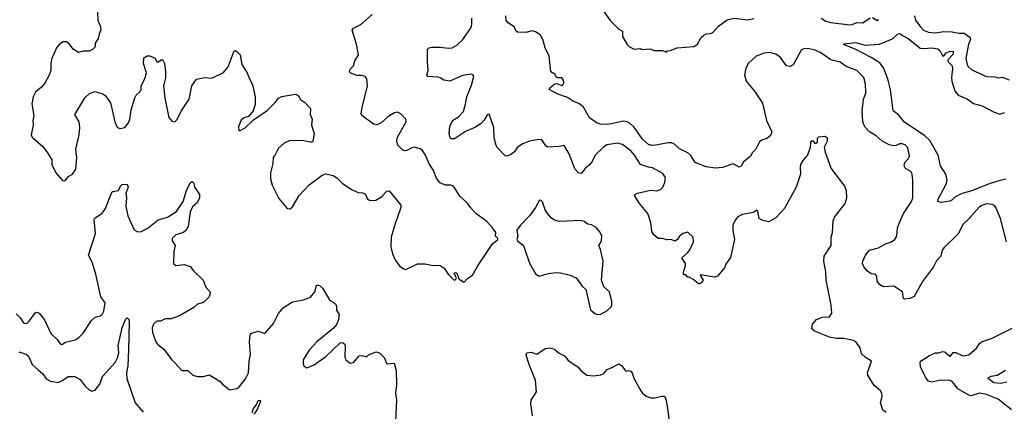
# Model space of a CAD drawing. Extents: x 2133489 to 2292442, y 756223 to 916462.
# Tile 309 of 463: x 2201812 to 2210083, y 900583 to 903872. Entities that reach past the tile are written whole.
import ezdxf

# ---------------------------------------------------------------- set-up
doc = ezdxf.new("R2010")
doc.units = 0

msp = doc.modelspace()

# ---------------------------------------------------------------- linework, layer by layer
at = {"layer": '0CON20XD'}
for points in [[(2206698.3, 903968.3), (2206771.2, 903865), (2206845, 903792.5), (2206876.7, 903775), (2206875, 903730), (2206915, 903662.5), (2206935, 903642.5), (2206973.6, 903623.6), (2207025, 903630), (2207045, 903622.5), (2207105, 903626.7), (2207143.6, 903613.6), (2207211.7, 903611.7), (2207245, 903600), (2207255, 903610), (2207277, 903613), (2207333.9, 903636.1), (2207475, 903646.2), (2207505, 903666.7), (2207537.7, 903722.3), (2207558, 903742), (2207577.7, 903752.3), (2207615, 903755.7), (2207634, 903765), (2207683.1, 903816.9), (2207755, 903870), (2207815, 903884.1), (2207925, 903870.4), (2207978.3, 903881.7)], [(2202464.4, 903935), (2202468.5, 903865), (2202490.8, 903815), (2202493.6, 903786.4), (2202478.8, 903751.2), (2202472, 903715), (2202446.7, 903675), (2202446.1, 903643.9), (2202425, 903622.5), (2202395, 903607.5), (2202345, 903607.5), (2202305, 903597.5), (2202260, 903625), (2202230, 903665), (2202205, 903685.6), (2202177.5, 903685), (2202146.7, 903665), (2202120.8, 903635), (2202083.3, 903545), (2202073.6, 903506.4), (2202074.5, 903445), (2202059.1, 903405), (2202022, 903338), (2201994.4, 903305), (2201945, 903262), (2201925.6, 903224.4), (2201914.4, 903165.6), (2201932.1, 903067.9), (2201922.9, 903025), (2201925.7, 902985), (2201907.5, 902905), (2201917.5, 902885), (2202005, 902806.7), (2202044.3, 902754.3), (2202081.2, 902695), (2202081.2, 902655), (2202116.4, 902586.4), (2202175, 902517.5), (2202195, 902522.5), (2202225, 902558.8), (2202256.2, 902575), (2202283.1, 902615), (2202291.5, 902715), (2202284.3, 902785), (2202312.5, 902905), (2202317.5, 902965), (2202312, 903015), (2202276.2, 903075), (2202361.2, 903218.8), (2202397.7, 903252.3), (2202445, 903270), (2202515, 903247.5), (2202532.7, 903232.7), (2202575, 903172.5), (2202615, 903002.5), (2202635, 902967.5), (2202655, 902956.7), (2202695, 902966.2), (2202725.8, 903005), (2202736.4, 903033.6), (2202748.1, 903115), (2202779.2, 903215), (2202791.2, 903238.8), (2202820, 903265), (2202831.2, 903285), (2202833.3, 903315), (2202863.9, 903376.1), (2202877.5, 903425), (2202853.3, 903505), (2202855, 903550), (2202883, 903567), (2202905, 903567.5), (2202949.3, 903549.3), (2202965, 903517.5), (2202975, 903517.5), (2203005, 903536.7), (2203015, 903532.5), (2203028.8, 903505), (2203037.5, 903435), (2203036.1, 903383.9), (2203020, 903315), (2203032.3, 903212.3), (2203065, 903050), (2203089.3, 903019.3), (2203115, 903013.3), (2203135, 903032.5), (2203167.7, 903102.3), (2203235.9, 903204.1), (2203259.2, 903315), (2203298.3, 903371.7), (2203365.9, 903385.9), (2203425, 903380), (2203523, 903427), (2203563.8, 903475), (2203615, 903610), (2203625, 903612.5), (2203636.7, 903605)], [(2203636.7, 903605), (2203665, 903577.5), (2203678.8, 903495), (2203723.3, 903425), (2203736.7, 903385), (2203767.7, 903327.7), (2203791.2, 903225), (2203790.7, 903159.3), (2203773.6, 903106.4), (2203735, 903057.5), (2203695, 903048), (2203672.1, 903027.9), (2203651.2, 902975), (2203651.7, 902941.7), (2203665, 902940), (2203705, 902964.2), (2203775, 903030), (2203890.5, 903109.5), (2203956.7, 903175), (2203985, 903212.5), (2204015, 903226.7), (2204125, 903246.2), (2204141.7, 903241.7), (2204155, 903232.5), (2204171.7, 903201.7), (2204205, 903180), (2204253.8, 903125), (2204251.2, 903075), (2204270, 903035), (2204264, 902985), (2204286.7, 902915), (2204275, 902852.5), (2204266.2, 902843.8), (2204255, 902843.3), (2204185, 902856.2), (2204075, 902853.3), (2204035, 902833.8), (2203985, 902792.5), (2203955, 902730), (2203940, 902715), (2203938, 902665), (2203918, 902585), (2203918, 902535), (2203932.1, 902482.1), (2203990.3, 902370.3), (2204060, 902285), (2204085, 902283.3), (2204105, 902300), (2204160.8, 902395), (2204244, 902485), (2204352.5, 902565), (2204385, 902577.5), (2204445, 902563.3), (2204475, 902543.3), (2204522.5, 902495), (2204604.1, 902444.1), (2204655, 902420), (2204695, 902416.7), (2204716.1, 902406.1), (2204732.5, 902365), (2204755, 902353.3), (2204805, 902356.7), (2204852.5, 902385), (2204895, 902432.5), (2204915, 902433.3), (2205013.1, 902315), (2205014.2, 902295.8), (2204986, 902214), (2204965, 902160), (2204933.9, 902046.1), (2204930, 901965), (2204943.8, 901905), (2204968.3, 901848.3), (2205003.6, 901803.6), (2205035, 901780), (2205055, 901773.3), (2205155, 901820), (2205215, 901822.5), (2205285, 901808), (2205325, 901811.2), (2205345, 901806.2), (2205378.8, 901785), (2205410, 901735), (2205465, 901682.5), (2205477, 901693), (2205480, 901705), (2205463.3, 901735), (2205464.1, 901745.9), (2205475, 901748.8), (2205485, 901742.5), (2205503.6, 901693.6), (2205545, 901667.5), (2205575, 901697.5), (2205616.7, 901725), (2205660, 901805), (2205785, 901990), (2205827.5, 902025), (2205827.5, 902035), (2205810, 902055), (2205812.5, 902085), (2205783.3, 902125), (2205735, 902176.7), (2205645, 902243.3), (2205600, 902295), (2205575, 902332), (2205508.9, 902388.9), (2205455, 902473.3), (2205435, 902481.2), (2205385, 902482), (2205345, 902502.5), (2205325, 902524.2), (2205310.6, 902545), (2205288.6, 902605), (2205247.6, 902667.6), (2205220, 902735), (2205195, 902773.8), (2205175, 902786), (2205125, 902800), (2205105, 902795.8), (2205065, 902772), (2205045, 902770), (2205028.3, 902778.3), (2204989.3, 902819.3), (2204980, 902855), (2204986.7, 902885), (2205057.5, 903015), (2205055.8, 903035.8), (2205015, 903080), (2204985, 903093.8), (2204960.5, 903089.5), (2204905, 903056.7), (2204847.5, 903005), (2204815, 902987.5), (2204785, 902993.3), (2204687.5, 903067.5), (2204680.8, 903085), (2204689.2, 903135), (2204732.5, 903315), (2204727.5, 903375), (2204713.3, 903393.3), (2204683, 903403), (2204645, 903403.3), (2204595, 903423.3), (2204582.5, 903435), (2204587.5, 903455), (2204615.9, 903484.1), (2204628.1, 903525), (2204657.7, 903577.7), (2204641.2, 903665), (2204604.2, 903785), (2204615, 903800), (2204677.3, 903832.7), (2204772.5, 903915)], [(2209091.9, 900571.9), (2209063.3, 900593.3), (2209043.6, 900655), (2209056.8, 900706.8), (2209055.4, 900735.4), (2209041.9, 900755), (2208990.4, 900800.4), (2208935.5, 900885), (2208934.5, 900905), (2208967.5, 901005), (2208915, 901036.7), (2208883.8, 901065), (2208871.2, 901115), (2208835, 901166.7), (2208815, 901178.8), (2208735, 901194), (2208674.2, 901194.2), (2208615, 901206.2), (2208490, 901255), (2208467.5, 901275), (2208473.3, 901315), (2208505, 901353.3), (2208555, 901373.8), (2208615, 901377.5), (2208633, 901407), (2208628.8, 901475), (2208586, 901685), (2208584, 901755), (2208565.8, 901845), (2208569.4, 901885), (2208628.9, 901975), (2208629.2, 902045), (2208640, 902085), (2208646.4, 902183.6), (2208656.1, 902213.9), (2208745, 902327.5), (2208761.2, 902375), (2208756.2, 902435), (2208743.8, 902475), (2208630, 902625), (2208580, 902755), (2208572.5, 902805), (2208597.1, 902855), (2208596.8, 902876.8), (2208575, 902890), (2208523.6, 902886.4), (2208512.5, 902875), (2208512.5, 902845), (2208505, 902832.5), (2208495, 902832.5), (2208481.7, 902851.7), (2208465, 902852.5), (2208456.4, 902843.6), (2208451.2, 902798.8), (2208428.8, 902735), (2208391.1, 902688.9), (2208372, 902655), (2208367.1, 902635), (2208371.2, 902575), (2208336, 902465), (2208236.7, 902285), (2208165, 902206.7), (2208105, 902173.8), (2208054.2, 902184.2), (2208023, 902203), (2208012.5, 902265), (2208005, 902272.5), (2207975, 902252), (2207883.2, 902236.8), (2207843.8, 902215), (2207822.6, 902187.4), (2207802.5, 902145), (2207802, 902105), (2207816.2, 902025), (2207784, 901875), (2207745, 901817.5), (2207733.6, 901786.4), (2207673.6, 901716.4), (2207645, 901710), (2207530, 901730), (2207527.5, 901725), (2207552.5, 901685), (2207542.5, 901665), (2207525, 901652.5), (2207515, 901653.3), (2207475, 901687.5), (2207435, 901710), (2207425, 901710), (2207408.3, 901728.3), (2207395, 901730), (2207388.3, 901738.3), (2207387.5, 901755), (2207406.2, 901805), (2207406.4, 901823.6), (2207376.7, 901865), (2207377.5, 901875), (2207425, 901917.5), (2207443.3, 901945), (2207472.5, 902005), (2207470, 902045), (2207425, 902087.5), (2207383, 902077), (2207355, 902052.5), (2207337.5, 902025), (2207315, 902012.5), (2207286, 902026), (2207245, 902021.9), (2207215, 902034.3), (2207175, 902034.2), (2207138.8, 902065), (2207121.7, 902091.7), (2207112.5, 902165), (2207088, 902245), (2207017.7, 902327.7), (2206976.7, 902395), (2206982.5, 902405), (2207002.5, 902415), (2207109.7, 902440.3), (2207165, 902434.3), (2207196, 902445), (2207214.2, 902465), (2207231.2, 902505), (2207236.2, 902545), (2207215, 902580), (2207128.7, 902628.7), (2207095, 902632.9), (2207026.4, 902656.4), (2206977.1, 902735), (2206945, 902771.2), (2206875, 902823.8), (2206835, 902835.8), (2206745, 902819.4), (2206717.6, 902802.4), (2206646.5, 902733.5), (2206620.2, 902679.8), (2206598.3, 902651.7), (2206560.3, 902619.7), (2206535, 902586.7), (2206525, 902581.2), (2206505, 902586.2), (2206475, 902620), (2206428.1, 902745), (2206385.8, 902815.8), (2206345, 902807.5), (2206245, 902802), (2206231.2, 902811.2), (2206205, 902853.3), (2206193.3, 902863.3), (2206175, 902866.2), (2206095, 902851.2), (2206039.7, 902830.3), (2205990.3, 902799.7), (2205967.9, 902762.1), (2205935, 902736.2), (2205905, 902726.7), (2205889.3, 902729.3), (2205825.7, 902795.7), (2205815.4, 902815.4), (2205798.6, 902878.6), (2205795.7, 902965.7), (2205755, 903077.5), (2205745, 903076.7), (2205735, 903066.7), (2205710, 903025), (2205685, 902998), (2205635, 902966.2), (2205557.3, 902932.7), (2205465, 902870), (2205435, 902870), (2205425, 902890), (2205420, 902915), (2205426.7, 902975), (2205447.5, 903025), (2205497.5, 903055), (2205539.5, 903100.5), (2205557.9, 903162.1), (2205567.5, 903225), (2205608.3, 903321.7), (2205626.4, 903396.4), (2205618.8, 903408.8), (2205605, 903413.3), (2205565, 903410), (2205525, 903400), (2205425, 903356), (2205374.2, 903364.2), (2205343.9, 903383.9), (2205325, 903388.8), (2205240, 903395), (2205233.3, 903405), (2205243.3, 903445), (2205236.7, 903515), (2205237, 903623), (2205250, 903635), (2205275, 903640), (2205345, 903640), (2205415, 903631.2), (2205445, 903636.2), (2205485, 903658), (2205535, 903704), (2205604.4, 903805), (2205611.1, 903835), (2205610.5, 903885)], [(2210102.7, 902005), (2210052.4, 902202.4), (2210012.9, 902295), (2210000.2, 902310.2), (2209980.6, 902320.6), (2209934.6, 902325.4), (2209895, 902312.5), (2209872.1, 902297.9), (2209788.9, 902201.1), (2209738.6, 902155), (2209695.4, 902074.6), (2209574.4, 901955.6), (2209562, 901935), (2209551.2, 901885), (2209515, 901846.7), (2209488.8, 901795), (2209396.8, 901673.2), (2209325, 901547.5), (2209290.7, 901529.3), (2209245, 901523.3), (2209235, 901530), (2209227.5, 901585), (2209155, 901632.5), (2209067, 901627), (2209035, 901646.7), (2209016.2, 901675), (2209013, 901713), (2209005, 901732.5), (2208965, 901737.5), (2208935, 901760), (2208904, 901795), (2208892, 901825), (2208893.8, 901845), (2208916.7, 901895), (2208950, 901935), (2209025, 901957.1), (2209085, 901990.6), (2209135, 902005.8), (2209164.5, 902025.5), (2209179.4, 902055), (2209186.7, 902125), (2209201.4, 902168.6), (2209235.5, 902244.5), (2209302.9, 902345), (2209315.7, 902375), (2209315.6, 902525), (2209308.6, 902575), (2209297.6, 902597.6), (2209252.7, 902622.7), (2209241.2, 902645), (2209246.4, 902673.6), (2209275, 902703.3), (2209285.8, 902725), (2209273.8, 902795), (2209250.3, 902820.3), (2209225, 902830), (2209201.7, 902828.3), (2209174.2, 902815.8), (2209155, 902812.5), (2209115, 902820.8), (2209054.5, 902854.5), (2209006.6, 902896.6), (2208949.7, 902929.7), (2208912, 902972), (2208894.6, 903015), (2208888.6, 903105), (2208899.4, 903205), (2208918.6, 903255), (2208917, 903333), (2208902.9, 903385), (2208844, 903445), (2208755, 903479.4), (2208705, 903515.6), (2208625, 903534.4), (2208543, 903593), (2208494.6, 903614.6), (2208445, 903627.9), (2208405, 903629.1), (2208375.4, 903614.6), (2208308.7, 903491.3), (2208285, 903477.5), (2208253.8, 903485), (2208202.8, 903552.8), (2208168.8, 903578.8), (2208115, 903595.5), (2208065, 903591.2), (2207998.6, 903565), (2207935, 903505.6), (2207912.3, 903465), (2207900.4, 903405), (2207915.6, 903355), (2207985, 903272), (2208052, 903172), (2208084.4, 903025), (2208126.2, 902935), (2208126.7, 902915), (2208116.7, 902895), (2208093.2, 902876.8), (2208045, 902859.4), (2208025.8, 902845), (2207996.4, 902783.6), (2207968, 902755), (2207952.5, 902725), (2207890, 902675), (2207875, 902643.3), (2207856.1, 902633.9), (2207805, 902662.5), (2207715, 902631.4), (2207655, 902623.5), (2207577.5, 902635), (2207485, 902671.2), (2207450.6, 902730.6), (2207423.3, 902753.3), (2207355, 902787.8), (2207312.5, 902825), (2207286.7, 902836.7), (2207262.6, 902837.4), (2207153.2, 902816.8), (2207125, 902816), (2207095, 902824.6), (2207045, 902867.3), (2206975, 902969.1), (2206940.7, 903000.7), (2206913.8, 903013.8), (2206885, 903020), (2206752.1, 902992.1), (2206687.5, 902995), (2206655, 903008.5), (2206598.8, 903048.8), (2206546.9, 903136.9), (2206516, 903165), (2206455, 903191.5), (2206415, 903218.6), (2206333.8, 903245), (2206258.8, 903285), (2206265, 903300), (2206307.3, 903332.7), (2206325, 903336.2), (2206365, 903320), (2206376, 903325), (2206384.2, 903345), (2206380.8, 903365), (2206365, 903383.3), (2206325, 903383.3), (2206307.5, 903415), (2206272.7, 903432.7), (2206267.3, 903487.3), (2206260, 903565), (2206226.7, 903635), (2206206.2, 903705), (2206183.8, 903745), (2206145, 903770.8), (2206115, 903778), (2206063.6, 903763.6), (2205995, 903766.7), (2205979.3, 903779.3), (2205969.5, 903809.5), (2205914.4, 903844.4), (2205898, 903865), (2205896.7, 903905)], [(2208545, 903885.6), (2208585, 903859.6), (2208625, 903849.1), (2208785, 903828.1), (2208805, 903830), (2208845, 903848), (2208895, 903846), (2208955, 903888.6)], [(2208975, 903890.6), (2209015, 903864.4), (2209027.5, 903872.5)], [(2209329.1, 903905), (2209338.1, 903868.1), (2209375, 903814.2), (2209403.9, 903783.9), (2209445, 903767.8), (2209505, 903760.8), (2209575, 903772), (2209645, 903770), (2209705, 903758.1), (2209745, 903757.3), (2209792.5, 903725), (2209798.9, 903705), (2209781.8, 903665), (2209759.1, 903545), (2209774.4, 903484.4), (2209809.3, 903449.3), (2209935, 903394), (2210005, 903390.8), (2210035, 903382.5), (2210065, 903388), (2210125, 903366)], [(2210095, 902532.5), (2210049.6, 902520.4), (2209965, 902496.9), (2209808.8, 902435), (2209720.3, 902409.7), (2209668.2, 902381.8), (2209642, 902355), (2209625, 902347.1), (2209552.6, 902337.4), (2209525.6, 902345), (2209526.4, 902365), (2209597.1, 902495), (2209602, 902525), (2209593.2, 902575), (2209548, 902645), (2209528.9, 902735), (2209457.9, 902857.9), (2209416.9, 902895), (2209245, 903010.6), (2209195, 903072.5), (2209150, 903105), (2209126.7, 903285), (2209104.4, 903375), (2209067.4, 903467.4), (2209038.7, 903508.7), (2208964.4, 903555), (2208835, 903622.5), (2208733.2, 903663.2), (2208735, 903670), (2208835, 903680), (2208915, 903657.2), (2209035, 903665.3), (2209145, 903710), (2209185, 903750), (2209205, 903756.7), (2209228, 903738), (2209275, 903714.7), (2209375, 903633.3), (2209405, 903629.4), (2209475, 903635.8), (2209525.8, 903625.7), (2209541.7, 903611.7), (2209565, 903567.5), (2209575, 903567.5), (2209595, 903592.5), (2209624.1, 903605.9), (2209655, 903606.2), (2209655, 903582.5), (2209610, 903535), (2209607.5, 903525), (2209614, 903515), (2209645.6, 903485.6), (2209649.1, 903459.1), (2209640, 903385), (2209642.7, 903355), (2209668.3, 903275), (2209695, 903239.1), (2209773.4, 903203.4), (2209825, 903168.7), (2209897.1, 903147.1), (2209998.8, 903095), (2210045, 903079.4), (2210085, 903091.1)], [(2201781.9, 901401.9), (2201817.3, 901367.3), (2201844.6, 901324.6), (2201855, 901319.2), (2201875, 901322.5), (2201890.7, 901339.3), (2201945, 901411.4), (2201955, 901415.8), (2201975, 901408), (2202020.3, 901350.3), (2202074.4, 901235), (2202126, 901185), (2202155, 901147.5), (2202165, 901143.3), (2202196.1, 901163.9), (2202277.3, 901182.7), (2202305, 901200), (2202345, 901240), (2202416.2, 901345), (2202445, 901373.8), (2202490, 901385), (2202507.3, 901402.7), (2202518, 901425), (2202530, 901495), (2202493.8, 901545), (2202452.5, 901735), (2202421.2, 901835), (2202391.2, 901895), (2202447.5, 902075), (2202438, 902195), (2202444.2, 902205.8), (2202504.2, 902245.8), (2202532, 902285), (2202585, 902423.3), (2202595, 902430), (2202642.5, 902437.5), (2202657.5, 902475), (2202671.7, 902488.3), (2202715, 902490), (2202722, 902465), (2202702.5, 902415), (2202710.6, 902375), (2202704.4, 902305), (2202720.6, 902225), (2202775, 902106.2), (2202805, 902090), (2202835, 902094.2), (2202890, 902125), (2202975, 902190), (2203055, 902211.9), (2203130, 902260), (2203183.9, 902346.1), (2203212.3, 902437.7), (2203245, 902502.5), (2203255, 902511.2), (2203265, 902511.2), (2203275, 902500), (2203280, 902465), (2203323.8, 902405), (2203323.6, 902376.4), (2203303.8, 902335), (2203265, 902298.8), (2203243.6, 902256.4), (2203228, 902135), (2203211.2, 902105), (2203186.7, 902085), (2203123.3, 902065), (2203094.2, 902035), (2203092.9, 902015), (2203118.1, 901975), (2203105.8, 901925), (2203103.8, 901825), (2203125, 901806.2), (2203195, 901815.6), (2203245, 901800), (2203272.8, 901762.8), (2203353.8, 901685), (2203374.3, 901624.3), (2203408.3, 901588.3), (2203412.5, 901575), (2203403.3, 901545), (2203355, 901496.7), (2203305, 901481.2), (2203274.1, 901455.9), (2203155.7, 901384.3), (2203085, 901360), (2203035, 901359.2), (2202995, 901340.8), (2202965, 901340), (2202936, 901315), (2202925.8, 901285), (2202926.9, 901245), (2202955.4, 901165.4), (2202971.4, 901145), (2203022.5, 901105), (2203087.6, 901017.6), (2203117.3, 900987.3), (2203175, 900926.2), (2203225, 900926.7), (2203265.7, 900885.7), (2203305, 900875.8), (2203355, 900874), (2203405, 900890), (2203492.5, 900835), (2203512.3, 900812.3), (2203574, 900764), (2203640, 900775), (2203659.3, 900790.7), (2203709.2, 900855), (2203732.9, 900905), (2203740, 901005), (2203750.3, 901059.7), (2203743.5, 901165), (2203748, 901222), (2203755, 901236.7), (2203815, 901256.7), (2203865, 901238), (2203875, 901240), (2203945, 901319.2), (2203985, 901403.8), (2204028.8, 901455), (2204105, 901501.2), (2204195, 901520), (2204255, 901542.5), (2204291.2, 901585), (2204305, 901640), (2204316.4, 901643.6), (2204335, 901636.2), (2204355.8, 901615.8), (2204415, 901520), (2204466.2, 901485), (2204473.8, 901465), (2204473, 901433), (2204496.1, 901396.1), (2204491.2, 901355), (2204476.2, 901315), (2204449.5, 901280.5), (2204312.3, 901167.7), (2204244.2, 901095.8), (2204193.3, 901015), (2204192.5, 900985), (2204200, 900965), (2204225, 900947.5), (2204285.7, 900974.3), (2204385, 901043.3), (2204505, 901157.5), (2204525, 901160), (2204539.3, 901149.3), (2204547, 901133), (2204543.6, 901033.6), (2204553.6, 901013.6), (2204588.3, 900988.3), (2204616.4, 900993.6), (2204665, 901047.5), (2204685, 901052.5), (2204725, 901040), (2204743, 901057), (2204805, 901082.5), (2204833.6, 901073.6), (2204872.5, 901035), (2204895, 900982.5), (2204958.3, 900988.3), (2204974, 900925), (2204976.7, 900805), (2204968.8, 900735), (2204976.2, 900675), (2204968.8, 900498.8)], [(2206665, 901396.2), (2206695, 901398.8), (2206744.1, 901425.9), (2206780, 901460), (2206786.1, 901473.9), (2206786.2, 901505), (2206766.2, 901585), (2206719.3, 901629.3), (2206698.8, 901685), (2206713.8, 901845), (2206692.3, 901942.3), (2206676, 901975), (2206699.2, 902015), (2206701.4, 902055), (2206685, 902091.2), (2206655, 902127.5), (2206615, 902149.2), (2206585, 902154), (2206555, 902176.2), (2206525, 902186), (2206345, 902177.5), (2206305, 902189.1), (2206277.7, 902207.7), (2206246.7, 902245), (2206227.1, 902275), (2206205, 902342.5), (2206193.3, 902353.3), (2206180, 902355), (2206145.8, 902294.2), (2206094.3, 902225.7), (2206015.8, 902144.2), (2205987, 902103), (2205996.7, 902055), (2205987.5, 902025), (2205992.5, 902015), (2206033.3, 901985), (2206045.9, 901965.9), (2206093.3, 901826.7), (2206146.7, 901735), (2206175, 901716.7), (2206255, 901741.2), (2206315, 901748.8), (2206355.9, 901745.9), (2206435, 901726.2), (2206487.5, 901705), (2206536.7, 901635), (2206566.7, 901605), (2206606, 901435), (2206642.5, 901405), (2206665, 901396.2)], [(2201805, 901082.7), (2201865, 901061.4), (2201886.4, 901046.4), (2201915.6, 900975), (2201965, 900934.5), (2202005, 900896.7), (2202035, 900855.6), (2202071.2, 900835), (2202135, 900824.6), (2202175, 900843.8), (2202218.8, 900875), (2202275, 900876.5), (2202319.8, 900849.8), (2202363, 900793), (2202395, 900762.5), (2202417.7, 900752.3), (2202445, 900759.2), (2202485, 900811.2), (2202508.6, 900875), (2202615, 900992), (2202635, 901031.2), (2202643.6, 901075), (2202639.2, 901135), (2202672.8, 901285), (2202701.2, 901355), (2202715, 901366.9), (2202728.5, 901355), (2202730.4, 901335), (2202726.4, 901095), (2202720.6, 900965), (2202708.1, 900905), (2202711.4, 900858.6), (2202782, 900655), (2202850, 900575)], [(2210143.3, 900595), (2210031.2, 900685), (2209933.3, 900725), (2209875, 900734.4), (2209805, 900714), (2209785, 900717.5), (2209691.9, 900771.9), (2209662.6, 900812.6), (2209642.9, 900835), (2209615, 900845.3), (2209535, 900840.9), (2209475, 900827.5), (2209445.9, 900835.9), (2209423.5, 900863.5), (2209380, 900955), (2209377.5, 900995), (2209385, 901006.7), (2209455, 901052), (2209505, 901073.8), (2209535, 901074), (2209565, 901086), (2209585, 901081.2), (2209625, 901046.7), (2209635, 901047.5), (2209655, 901076.7), (2209675, 901076.2), (2209735, 901050), (2209785, 901056.7), (2209852.5, 901115), (2209871.2, 901148.8), (2209893, 901167), (2209981.7, 901198.3), (2210155, 901284.2)], [(2206121.2, 900545), (2206106.7, 900645), (2206107.5, 900675), (2206153, 900747), (2206146.2, 900845), (2206090.8, 900975), (2206067, 901053), (2206072.5, 901075), (2206108.3, 901078.3), (2206155, 901062), (2206225, 901111.2), (2206265, 901115.6), (2206304.3, 901104.3), (2206345, 901070), (2206387.9, 901047.9), (2206418.3, 901008.3), (2206500, 900955), (2206526.2, 900925), (2206575.8, 900885.8), (2206635, 900880.6), (2206695, 900888.1), (2206719.4, 900900.6), (2206747.4, 900932.6), (2206775, 900946.2)], [(2206775, 900946.2), (2206845, 900981.2), (2206868.3, 900968.3), (2206905, 900920), (2206925, 900926.7), (2206945, 900920), (2206955.8, 900905.8), (2206970.5, 900860.5), (2207030, 900755), (2207044.1, 900734.1), (2207075, 900710), (2207115, 900696.7), (2207145, 900696.7), (2207209.3, 900710.7), (2207228.8, 900708.8), (2207240, 900685), (2207252, 900625), (2207268, 900505)], [(2210105, 900828.8), (2210055, 900816.7), (2209995, 900823.3), (2209951.2, 900855), (2209948.8, 900865), (2209972.8, 900877.2), (2210022.9, 900887.1), (2210093, 900927)], [(2203766.1, 900573.9), (2203775.7, 900605), (2203798.6, 900635), (2203815, 900674.3), (2203833.3, 900675), (2203835.6, 900665), (2203805, 900592.9), (2203780, 900560)]]:
    msp.add_lwpolyline(points, dxfattribs=at)

doc.saveas('drawing.dxf')
